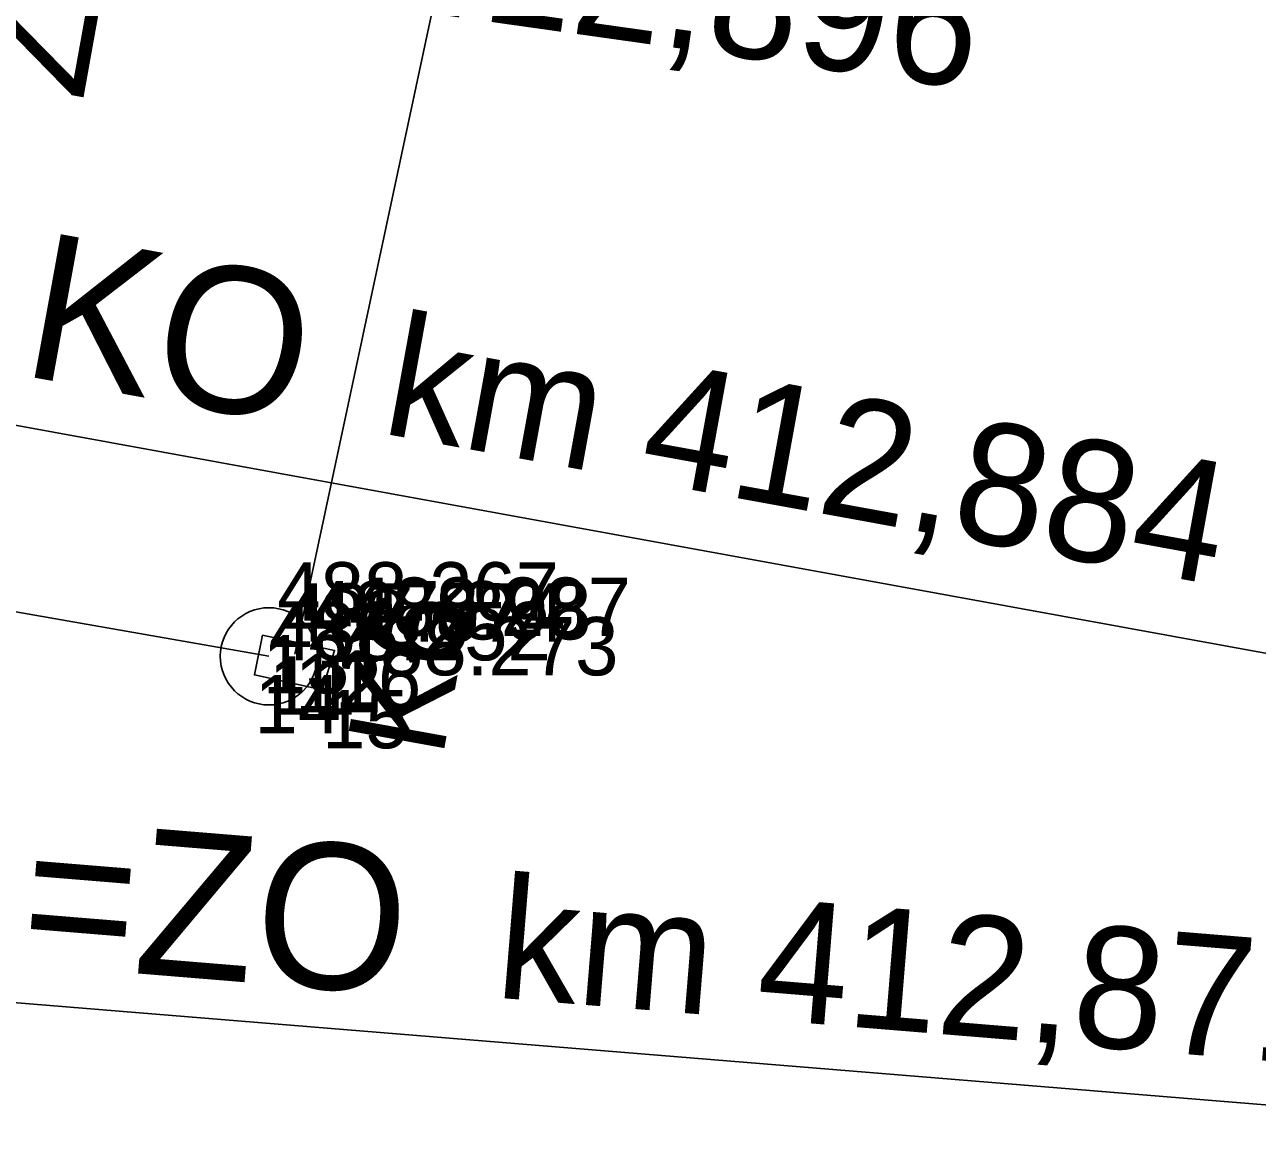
# Model space of a CAD drawing. Extents: x -874038 to -859694, y -1059487 to -1049069.
# Drawn here: x -866425.78 to -866400.41, y -1049788.03 to -1049765.39 of the extents above; entities that cross this region are included whole.
import ezdxf

# ---------------------------------------------------------------- set-up
doc = ezdxf.new("R2010")
doc.units = 0
for name, color, linetype in [('Vrstva 1', 7, 'Continuous'), ('Vrstva 43', 7, 'Continuous'), ('Vrstva 44', 7, 'Continuous'), ('Vrstva 49', 7, 'Continuous'), ('Vrstva 60', 7, 'Continuous'), ('Vrstva 61', 7, 'Continuous'), ('Vrstva 63', 7, 'Continuous')]:
    doc.layers.add(name, color=color, linetype=linetype)

msp = doc.modelspace()

# ---------------------------------------------------------------- linework, layer by layer
at = {"layer": 'Vrstva 1'}
for p, q in [((-866398.918, -1049778.556), (-866433.68, -1049772.224)), ((-866395.124, -1049788.03), (-866435.952, -1049784.687))]:
    msp.add_line(p, q, dxfattribs=at)
at = {"layer": 'Vrstva 43'}
msp.add_circle((-866420.75, -1049778.382), 1, dxfattribs=at)
at = {"layer": 'Vrstva 44'}
for points in [[(-866409.798, -1049729.571), (-866420.213, -1049778.335)], [(-866450.71, -1049773.791), (-866436.651, -1049775.596), (-866420.75, -1049778.382)]]:
    msp.add_lwpolyline(points, dxfattribs=at)
at = {"layer": 'Vrstva 49'}
msp.add_lwpolyline([(-866420.878, -1049777.946), (-866421.048, -1049778.764), (-866419.656, -1049779.073), (-866419.398, -1049778.262), (-866420.878, -1049777.946)], dxfattribs=at)
at = {"layer": 'Vrstva 60'}
for p, q in [((-866420.878, -1049777.946), (-866420.878, -1049777.946)), ((-866420.75, -1049778.382), (-866420.75, -1049778.382)), ((-866420.213, -1049778.335), (-866420.213, -1049778.335)), ((-866419.398, -1049778.262), (-866419.398, -1049778.262)), ((-866421.048, -1049778.764), (-866421.048, -1049778.764)), ((-866419.656, -1049779.073), (-866419.656, -1049779.073))]:
    msp.add_line(p, q, dxfattribs=at)

# ---------------------------------------------------------------- texts
at = {"layer": 'Vrstva 1'}
for s, height, rotation, p in [('km 412,896', 2.5, 351.9921, (-866423.593, -1049764.288)), ('KO', 3, 349.6761, (-866425.893, -1049772.591)), ('km 412,884', 2.5, 349.6761, (-866418.475, -1049773.786)), ('KO=ZO', 3, 355.3191, (-866431.68, -1049784.232)), ('km 412,871', 2.5, 355.3191, (-866416.122, -1049785.399))]:
    msp.add_text(s, height=height, rotation=rotation, dxfattribs=at).set_placement(p)
at = {"layer": 'Vrstva 43'}
msp.add_text('K6', height=2, rotation=79.7547, dxfattribs=at).set_placement((-866417.177, -1049780.487))
at = {"layer": 'Vrstva 60'}
for s, p in [('13', (-866420.878, -1049779.146)), ('11', (-866420.75, -1049779.582)), ('12', (-866420.213, -1049779.535)), ('16', (-866419.398, -1049779.462)), ('14', (-866421.048, -1049779.964)), ('15', (-866419.656, -1049780.273))]:
    msp.add_text(s, height=1.2, dxfattribs=at).set_placement(p)
at = {"layer": 'Vrstva 61'}
for s, p in [('488.267', (-866420.578, -1049777.646)), ('487.874', (-866420.45, -1049778.082)), ('487.898', (-866419.913, -1049778.035)), ('488.287', (-866419.098, -1049777.962)), ('488.252', (-866420.748, -1049778.464)), ('488.273', (-866419.356, -1049778.773))]:
    msp.add_text(s, height=1.2, dxfattribs=at).set_placement(p)
at = {"layer": 'Vrstva 63'}
msp.add_text('ŽP 957', height=2.4, rotation=79.8023, dxfattribs=at).set_placement((-866424.582, -1049766.983))

doc.saveas('drawing.dxf')
